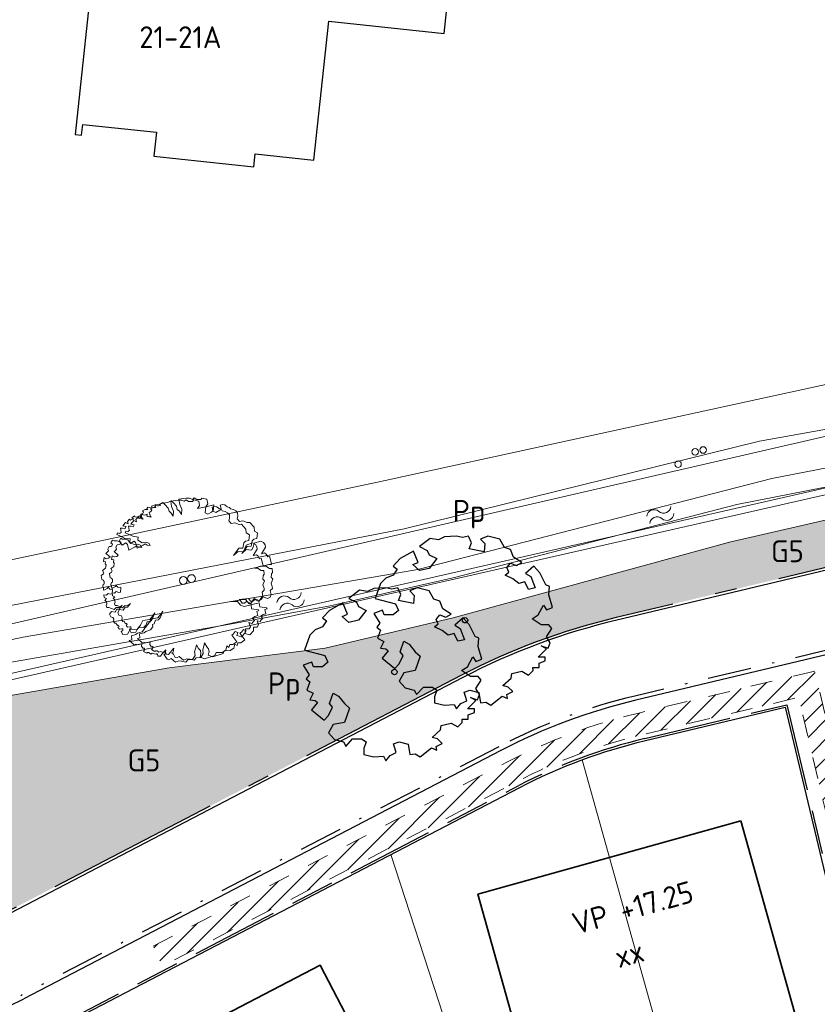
# Model space of a CAD drawing. Header units: metres. Extents: x 174282 to 175177, y 462028 to 462851.
# Tile 613 of 636: x 174477 to 174513, y 462598 to 462643. Entities that reach past the tile are written whole.
import ezdxf
from ezdxf.enums import TextEntityAlignment as Align

# ---------------------------------------------------------------- set-up
doc = ezdxf.new("R2010")
doc.units = ezdxf.units.M
for name, pattern in [('NLCS-HIDDEN', [4, 2, -2]), ('VH-GELEIDEBAND_50X200', [8, 4, -2, 0, -2]), ('VH-OPSLUITBAND_100X200', [16, 8, -2, 4, -2]), ('VH-OPSLUITBAND_120X250', [26, 16, -4, 2, -4])]:
    doc.linetypes.add(name, pattern=pattern)
for name, color, linetype, lineweight in [('B-ME-GR-BOOM-S', 8, 'Continuous', 20), ('B-ME-IE-TERREINAFSCHEIDING_KUNSTMATIG_RASTERHEKWERK-G', 8, 'IE-TERREINAFSCHEIDING-KUNSTMATIG-OPEN', 20), ('B-ME-WH-WATERGANG_SLOOT_BODEM-G', 8, 'Continuous', 20), ('B-ME-WH-WATERGANG_SLOOT_INSTEEK-G', 8, 'Continuous', 20), ('B-WE-OG-BEBOUWING-G', 8, 'Continuous', 30), ('B-WE-OG-BEBOUWING_HUISNUMMER-T20', 8, 'Continuous', 20), ('B-WE-WH-WATER-S', 252, 'Continuous', 20), ('B-XX-KG-GRENS_PERCEEL-G', 213, 'Continuous', 20), ('N-PV-KG-GRENS_PERCEEL-G', 1, 'Continuous', 20), ('N-PV-KG-GRENS_UITGEEFBAAR-GEBIED-G', 170, 'Continuous', 30), ('N-WE-AL-WERKGRENS-G', 173, 'AL-WERKGRENS', 20), ('N-WE-GR-SOORTNAAM-BOOM-T20', 90, 'Continuous', 25), ('N-WE-GR-SOORTNAAM-GRAS-T20', 90, 'Continuous', 25), ('N-WE-KL-TRACE_WENSTRACE-A', 1, 'Continuous', 20), ('N-WE-KL-TRACE_WENSTRACE-G', 7, 'NLCS-HIDDEN', 20), ('N-WE-OG-BEBOUWING_WONINGBOUW-G', 7, 'Continuous', 35), ('N-WE-OG-BEBOUWING_WONINGBOUW_HUISNUMMER-T20', 7, 'Continuous', 25), ('N-WE-OG-BEBOUWING_WONINGBOUW_VLOERPEIL-T20', 7, 'Continuous', 25), ('N-WE-VH-KANTOPSLUITING_ACHTERKANTBAND-G', 50, 'Continuous', 25), ('N-WE-VH-KANTOPSLUITING_GELEIDEBAND_50-200X200-G', 210, 'VH-GELEIDEBAND_50X200', 25), ('N-WE-VH-KANTOPSLUITING_OPSLUITBAND_100X200-G', 152, 'VH-OPSLUITBAND_100X200', 25), ('N-WE-VH-KANTOPSLUITING_OPSLUITBAND_120X250-G', 152, 'VH-OPSLUITBAND_120X250', 25)]:
    doc.layers.add(name, color=color, linetype=linetype, lineweight=lineweight)
doc.layers.add('N-WE-GR-BOOM-2E-GROOTTE-S', color=7, linetype='Continuous', lineweight=25, true_color=0x00cc00)
doc.layers.add('N-WE-GR-GRAS_BERM-BERMENMENGSEL-V', color=7, linetype='Continuous', lineweight=25, true_color=0xc4ff8a)
doc.styles.add('NLCS-ISO-M500-T20', font='NLCS-ISO.ttf', dxfattribs={"height": 1})
doc.linetypes.add('AL-WERKGRENS', pattern='A,10,[106,Afdeling.shx,S=1,R=0,X=0,Y=0],-2', length=12)
doc.linetypes.add('IE-TERREINAFSCHEIDING-KUNSTMATIG-OPEN', pattern='A,7,-1.5,[67,NLCS.SHX,S=0.75,R=0,X=0,Y=0],-1.5', length=10)

# ---------------------------------------------------------------- blocks, each defined once
blk = doc.blocks.new('boom')
blk.add_lwpolyline([(-0.306, 1.961), (-0.368, 2.058), (-0.435, 2.112), (-0.463, 2.207), (-0.553, 2.308), (-0.621, 2.376), (-0.727, 2.32), (-0.864, 2.305), (-0.973, 2.267), (-0.946, 2.228), (-1.009, 2.216), (-1.034, 2.222), (-1.086, 2.235), (-1.118, 2.198), (-1.085, 2.17), (-1.135, 2.17), (-1.165, 2.165), (-1.249, 2.129), (-1.214, 2.084), (-1.238, 2.046), (-1.295, 2.022), (-1.272, 1.977), (-1.266, 1.907), (-1.229, 1.873), (-1.33, 1.894), (-1.364, 1.911), (-1.358, 1.967), (-1.424, 1.937), (-1.482, 1.941), (-1.494, 1.977), (-1.573, 1.911), (-1.514, 1.868), (-1.571, 1.86), (-1.616, 1.843), (-1.638, 1.866), (-1.702, 1.804), (-1.68, 1.732), (-1.763, 1.769), (-1.851, 1.663), (-1.746, 1.645), (-1.784, 1.578), (-1.855, 1.599), (-1.919, 1.596), (-1.901, 1.476), (-1.89, 1.472), (-1.943, 1.437), (-2.007, 1.451), (-2.028, 1.401), (-1.919, 1.352), (-1.795, 1.296), (-1.625, 1.267), (-1.636, 1.168), (-1.59, 1.14), (-1.505, 1.094), (-1.41, 1.112), (-1.304, 1.077), (-1.262, 1.006), (-1.35, 1.02), (-1.417, 1.059), (-1.474, 1.024), (-1.661, 0.925), (-1.707, 1.101), (-1.753, 1.144), (-1.862, 1.073), (-1.94, 1.179), (-2.021, 1.207), (-2.113, 1.207), (-2.158, 1.234), (-2.208, 1.146), (-2.162, 1.112), (-2.18, 1.055), (-2.212, 1.041), (-2.265, 1.033), (-2.306, 0.96), (-2.286, 0.9), (-2.335, 0.851), (-2.364, 0.826), (-2.236, 0.72), (-2.282, 0.678), (-2.353, 0.66), (-2.42, 0.699), (-2.441, 0.586), (-2.424, 0.579), (-2.374, 0.568), (-2.385, 0.505), (-2.357, 0.473), (-2.374, 0.374), (-2.466, 0.304), (-2.427, 0.237), (-2.438, 0.201), (-2.508, 0.152), (-2.487, 0.025), (-2.448, 0.011), (-2.416, -0.03), (-2.416, -0.106), (-2.443, -0.123), (-2.461, -0.177), (-2.438, -0.234), (-2.434, -0.297), (-2.398, -0.283), (-2.323, -0.243), (-2.296, -0.208), (-2.247, -0.266), (-2.163, -0.274), (-2.171, -0.412), (-2.219, -0.422), (-2.296, -0.394), (-2.347, -0.449), (-2.426, -0.437), (-2.417, -0.522), (-2.345, -0.554), (-2.394, -0.611), (-2.349, -0.64), (-2.333, -0.71), (-2.356, -0.767), (-2.336, -0.825), (-2.272, -0.825), (-2.11, -0.89), (-2.05, -0.829), (-1.946, -0.822), (-1.868, -0.756), (-1.955, -0.876), (-2.026, -0.876), (-2.085, -0.967), (-2.197, -0.946), (-2.251, -1.03), (-2.215, -1.113), (-2.147, -1.127), (-2.12, -1.183), (-2.127, -1.255), (-2.094, -1.306), (-2.061, -1.302), (-2.033, -1.348), (-2.006, -1.374), (-1.983, -1.367), (-1.962, -1.403), (-1.997, -1.424), (-1.953, -1.481), (-1.882, -1.474), (-1.851, -1.476), (-1.845, -1.524), (-1.87, -1.536), (-1.895, -1.555), (-1.843, -1.651), (-1.701, -1.637), (-1.625, -1.496), (-1.42, -1.506), (-1.305, -1.364), (-1.232, -1.225), (-1.027, -1.195), (-0.934, -1.083), (-0.871, -0.99), (-0.948, -1.181), (-1.013, -1.263), (-1.101, -1.266), (-1.142, -1.378), (-1.196, -1.405), (-1.185, -1.473), (-1.253, -1.566), (-1.395, -1.61), (-1.449, -1.652), (-1.586, -1.684), (-1.573, -1.806), (-1.652, -1.831), (-1.513, -1.953), (-1.464, -1.942), (-1.39, -1.959), (-1.264, -1.937), (-1.274, -2.008), (-1.235, -2.069), (-1.186, -2.065), (-1.18, -2.117), (-1.22, -2.165), (-1.117, -2.22), (-1.092, -2.199), (-1.051, -2.2), (-0.996, -2.244), (-0.95, -2.22), (-0.889, -2.242), (-0.82, -2.253), (-0.803, -2.226), (-0.774, -2.286), (-0.778, -2.307), (-0.7, -2.313), (-0.656, -2.253), (-0.548, -2.129), (-0.536, -2.119), (-0.558, -2.244), (-0.597, -2.263), (-0.551, -2.31), (-0.496, -2.403), (-0.445, -2.42), (-0.374, -2.376), (-0.241, -2.488), (-0.139, -2.448), (-0.054, -2.458), (0.079, -2.488), (0.143, -2.414), (0.279, -2.41), (0.36, -2.285), (0.345, -2.174), (0.378, -2.06), (0.398, -1.962), (0.464, -2.078), (0.52, -2.139), (0.537, -2.233), (0.512, -2.34), (0.649, -2.392), (0.966, -2.288), (1, -2.2), (1.182, -2.196), (1.293, -2.127), (1.326, -1.996), (1.392, -2.04), (1.416, -1.957), (1.509, -1.957), (1.632, -1.867), (1.476, -1.669), (1.524, -1.633), (1.587, -1.556), (1.665, -1.591), (1.632, -1.675), (1.776, -1.718), (1.89, -1.594), (1.896, -1.48), (2.008, -1.48), (2.048, -1.413), (2.001, -1.286), (2.093, -1.311), (2.13, -1.261), (2.173, -1.221), (2.115, -1.149), (2.183, -1.097), (2.272, -1.07), (2.24, -0.943), (2.305, -0.92), (2.292, -0.893), (2.081, -0.866), (2.068, -0.739), (1.854, -0.791), (1.745, -0.756), (1.657, -0.644), (1.451, -0.639), (1.737, -0.604), (1.796, -0.689), (1.868, -0.692), (1.928, -0.642), (2.059, -0.701), (2.16, -0.545), (2.316, -0.611), (2.398, -0.567), (2.429, -0.488), (2.404, -0.359), (2.471, -0.297), (2.466, -0.241), (2.431, -0.135), (2.459, -0.065), (2.481, -0.007), (2.426, 0.037), (2.442, 0.142), (2.47, 0.191), (2.459, 0.307), (2.381, 0.305), (2.265, 0.379), (2.183, 0.379), (2.359, 0.432), (2.445, 0.432), (2.431, 0.49), (2.38, 0.684), (2.326, 0.664), (2.275, 0.75), (2.232, 0.785), (2.131, 0.758), (2.255, 0.957), (2.248, 1.027), (2.201, 1.097), (2.107, 1.144), (1.916, 1.078), (1.877, 0.961), (1.83, 0.871), (1.67, 0.887), (1.534, 0.766), (1.698, 0.984), (1.819, 0.988), (1.846, 1.152), (1.901, 1.199), (1.998, 1.222), (2.017, 1.395), (1.921, 1.451), (1.912, 1.565), (1.781, 1.717), (1.703, 1.707), (1.57, 1.761), (1.462, 1.741), (1.394, 1.825), (1.413, 1.903), (1.408, 2.006), (1.348, 2.066), (1.28, 2.106), (1.188, 2.124), (1.164, 2.17), (1.084, 2.192), (1.018, 2.25), (0.943, 2.259), (0.878, 2.242), (0.903, 2.124), (0.864, 2.085), (0.746, 2.021), (0.662, 2.06), (0.684, 2.248), (0.437, 2.192), (0.495, 2.286), (0.471, 2.423), (0.319, 2.457), (0.279, 2.413), (0.157, 2.413), (0.083, 2.462), (0.029, 2.418), (-0.057, 2.455), (-0.162, 2.452), (-0.386, 2.425), (-0.359, 2.258), (-0.299, 2.118), (-0.306, 1.961)])
blk.add_circle((0, 0), 0.12)
blk = doc.blocks.new('water')
at = {"linetype": 'Continuous'}
for centre, radius, start, end in [((0.3, -0.161), 0.34, 28.1378, 151.8316), ((0.9, 0.149), 0.335, 206.4586, 333.511), ((0.3, -0.52), 0.34, 28.1378, 151.8317), ((0.9, -0.211), 0.335, 206.4585, 333.511)]:
    blk.add_arc(centre, radius, start, end, dxfattribs=at)
blk = doc.blocks.new('SGR-BOOM_2EGROOTTE')
at = {"linetype": 'Continuous', "flags": 128}
blk.add_lwpolyline([(2.215, 2.89), (2.077, 3.234), (1.804, 3.337), (1.596, 3.715), (1.045, 3.852), (0.702, 3.714), (0.91, 3.508), (0.874, 3.13), (0.187, 3.267), (0.289, 3.543), (0.151, 3.852), (-0.124, 3.784), (-0.399, 3.852), (-0.948, 3.817), (-1.224, 3.681), (-1.603, 3.748), (-2.084, 3.37), (-1.74, 3.199), (-1.637, 2.992), (-1.293, 2.82), (-1.637, 2.373), (-2.084, 2.271), (-2.394, 2.544), (-2.151, 2.641), (-2.359, 3.165), (-2.978, 2.82), (-3.288, 2.476), (-3.115, 2.338), (-3.288, 2.064), (-3.633, 1.926), (-3.873, 1.686), (-4.113, 0.997), (-3.186, 0.756), (-3.048, 0.447), (-3.288, 0.241), (-3.7, 0.241), (-3.779, 0.456), (-4.182, 0.309), (-3.906, -0.138), (-4.044, -0.31), (-3.872, -0.447), (-4.01, -0.826), (-3.721, -0.971), (-3.872, -1.273), (-3.633, -1.307), (-3.524, -1.402), (-3.792, -1.73), (-3.219, -2.202), (-3.012, -1.996), (-2.84, -1.617), (-2.978, -1.446), (-2.807, -0.964), (-2.565, -1.102), (-2.289, -1.446), (-2.049, -1.651), (-2.289, -2.305), (-2.807, -2.407), (-3.012, -2.787), (-2.736, -3.096), (-2.325, -3.199), (-2.273, -3.302), (-2.222, -3.405), (-1.911, -3.061), (-1.499, -3.061), (-1.293, -3.199), (-1.395, -3.508), (-1.395, -3.784), (-0.948, -3.888), (-0.501, -3.852), (-0.399, -4.06), (-0.191, -3.818), (0.083, -3.681), (-0.048, -3.289), (0.221, -3.199), (0.634, -3.303), (0.703, -3.784), (0.944, -3.748), (1.183, -3.888), (1.7, -3.475), (1.942, -3.576), (1.906, -3.405), (2.182, -3.267), (1.976, -3.061), (1.735, -2.992), (2.113, -2.649), (2.147, -2.443), (2.594, -2.338), (2.904, -2.511), (3.11, -2.305), (3.096, -2.162), (3.385, -2.161), (3.385, -1.96), (3.661, -1.858), (3.661, -1.686), (3.351, -1.686), (3.73, -1.306), (3.489, -1.17), (3.799, -1.273), (3.902, -1.032), (3.73, -0.756), (3.97, -0.378), (3.832, -0.207), (3.489, -0.207), (3.076, 0.07), (3.351, 0.241), (3.592, 0.688), (3.73, 0.483), (4.003, 0.585), (3.832, 1.17), (3.868, 1.549), (3.694, 1.617), (3.418, 2.167), (3.143, 2.473), (2.77, 2.138), (3.007, 1.996), (3.213, 1.479), (2.904, 1.411), (2.732, 1.754), (2.456, 1.686), (2.181, 1.893), (1.837, 2.064), (2.009, 2.202), (1.906, 2.407), (2.077, 2.614), (2.353, 2.511), (2.594, 2.649)], close=True, dxfattribs=at)
at = {"linetype": 'Continuous'}
blk.add_circle((0, 0), 0.123, dxfattribs=at)

msp = doc.modelspace()

# ---------------------------------------------------------------- hatches: boundary and pattern name
at = {"layer": 'N-WE-GR-GRAS_BERM-BERMENMENGSEL-V'}
h = msp.add_hatch(color=256, dxfattribs=at)
h.dxf.hatch_style = 1
edge = h.paths.add_edge_path()
edge.add_arc((174444.69, 462590.799), 18.69, 44.819, 87.2534, ccw=False)
edge.add_arc((174468.502, 462614.461), 14.88, 224.819, 297.4858)
edge.add_line((174475.37, 462601.261), (174497.206, 462612.621))
edge.add_arc((174511.414, 462585.313), 30.783, 103.4059, 117.4872, ccw=False)
edge.add_line((174504.277, 462615.257), (174557.452, 462627.931))
edge.add_arc((174564.583, 462597.978), 30.79, 96.2116, 103.3925, ccw=False)
edge.add_line((174561.252, 462628.588), (174571.541, 462629.707))
edge.add_arc((174574.872, 462599.098), 30.79, 81.1716, 96.2116, ccw=False)
edge.add_line((174579.598, 462629.523), (174592.986, 462627.444))
edge.add_line((174592.986, 462627.444), (174592.998, 462627.523))
edge.add_line((174592.998, 462627.523), (174593.887, 462627.385))
edge.add_line((174593.887, 462627.385), (174594.179, 462629.262))
edge.add_line((174594.179, 462629.262), (174598.23, 462628.633))
edge.add_arc((174598.368, 462629.522), 0.9, 261.1716, 348.8422)
edge.add_arc((174655.763, 462618.202), 57.6, 160.11446, 168.84221, ccw=False)
edge.add_line((174601.597, 462637.794), (174605.232, 462647.845))
edge.add_arc((174595.831, 462645.078), 9.8, 16.3957, 51.3884)
edge.add_line((174601.947, 462652.736), (174599.22, 462654.914))
edge.add_line((174599.22, 462654.914), (174598.575, 462654.478))
edge.add_line((174598.575, 462654.478), (174602.584, 462644.654))
edge.add_line((174602.584, 462644.654), (174598.355, 462643.728))
edge.add_arc((174598.783, 462641.774), 2, -77.0385, 102.356, ccw=False)
edge.add_line((174599.232, 462639.825), (174594.578, 462638.754))
edge.add_line((174594.578, 462638.754), (174590.639, 462637.807))
edge.add_line((174590.639, 462637.807), (174580.168, 462635.438))
edge.add_line((174580.168, 462635.438), (174572.136, 462633.571))
edge.add_line((174572.136, 462633.571), (174562.811, 462631.169))
edge.add_line((174562.811, 462631.169), (174551.537, 462628.439))
edge.add_line((174551.537, 462628.439), (174533.058, 462623.676))
edge.add_line((174533.058, 462623.676), (174520.22, 462621.187))
edge.add_line((174520.22, 462621.187), (174509.474, 462618.711))
edge.add_line((174509.474, 462618.711), (174496.823, 462615.249))
edge.add_line((174496.823, 462615.249), (174490.964, 462613.854))
edge.add_line((174490.964, 462613.854), (174483.816, 462612.964))
edge.add_line((174483.816, 462612.964), (174473.745, 462611.207))
edge.add_line((174473.745, 462611.207), (174464.209, 462609.291))
edge.add_line((174464.209, 462609.291), (174459.17, 462608.248))
edge.add_arc((174458.359, 462612.165), 4, 181.64, 281.6909, ccw=False)
edge.add_line((174454.361, 462612.05), (174454.222, 462616.884))
edge.add_line((174454.222, 462616.884), (174453.61, 462616.875))
edge.add_line((174453.61, 462616.875), (174453.558, 462611.859))
edge.add_line((174453.558, 462611.859), (174453.407, 462611.495))
edge.add_line((174453.407, 462611.495), (174452.982, 462611.361))
edge.add_line((174452.982, 462611.361), (174452.408, 462611.308))
edge.add_line((174452.408, 462611.308), (174450.466, 462611.325))
edge.add_line((174450.466, 462611.325), (174448.594, 462611.341))
edge.add_line((174448.594, 462611.341), (174437.289, 462611.439))
edge.add_line((174437.289, 462611.439), (174437.007, 462609.959))
edge.add_line((174437.007, 462609.959), (174437.003, 462609.879))
edge.add_line((174437.003, 462609.879), (174445.585, 462609.467))
at = {"layer": 'N-WE-KL-TRACE_WENSTRACE-A'}
h = msp.add_hatch(dxfattribs=at)
h.set_pattern_fill('AKL-WENSTRACE', color=256, scale=5, pattern_type=2)
h.set_pattern_definition([(45, (7009.9682, -5333.2802), (-0.44194173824, 0.44194173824), [])])
edge = h.paths.add_edge_path()
edge.add_line((174561.161, 462532.099), (174561.066, 462525))
edge.add_line((174561.066, 462525), (174533.232, 462525.371))
edge.add_line((174533.232, 462525.371), (174531.953, 462540.859))
edge.add_arc((174457.705, 462534.727), 74.501, 4.72127, 10.37403)
edge.add_line((174530.987, 462548.143), (174544.133, 462551.272))
edge.add_line((174544.133, 462551.272), (174535.928, 462585.691))
edge.add_line((174535.928, 462585.691), (174534.956, 462585.457))
edge.add_line((174534.956, 462585.457), (174542.951, 462551.915))
edge.add_line((174542.951, 462551.915), (174532.132, 462549.34))
edge.add_line((174532.132, 462549.34), (174514.69, 462547.899))
edge.add_line((174514.69, 462547.899), (174503.192, 462543.908))
edge.add_line((174503.192, 462543.908), (174492.557, 462565.741))
edge.add_line((174492.557, 462565.741), (174491.642, 462565.335))
edge.add_line((174491.642, 462565.335), (174502.681, 462542.672))
edge.add_line((174502.681, 462542.672), (174514.898, 462546.913))
edge.add_line((174514.898, 462546.913), (174529.973, 462548.158))
edge.add_arc((174457.728, 462534.63), 73.5, 4.72125, 10.60644, ccw=False)
edge.add_line((174530.979, 462540.679), (174532.861, 462517.893))
edge.add_line((174532.861, 462517.893), (174519.703, 462516.807))
edge.add_line((174519.703, 462516.807), (174520.566, 462509.812))
edge.add_line((174520.566, 462509.812), (174521.558, 462509.934))
edge.add_line((174521.558, 462509.934), (174520.823, 462515.896))
edge.add_line((174520.823, 462515.896), (174533.94, 462516.979))
edge.add_line((174533.94, 462516.979), (174533.329, 462524.37))
edge.add_line((174533.329, 462524.37), (174562.077, 462523.986))
edge.add_line((174562.077, 462523.986), (174562.172, 462531.086))
edge.add_line((174562.172, 462531.086), (174592.944, 462530.675))
edge.add_line((174592.944, 462530.675), (174593.942, 462530.812))
edge.add_line((174593.942, 462530.812), (174593.684, 462531.8))
edge.add_line((174593.684, 462531.8), (174594.303, 462578.195))
edge.add_line((174594.303, 462578.195), (174594.713, 462578.943))
edge.add_line((174594.713, 462578.943), (174594.958, 462597.29))
edge.add_line((174594.958, 462597.29), (174594.558, 462597.296))
edge.add_line((174594.558, 462597.296), (174594.878, 462621.217))
edge.add_line((174594.878, 462621.217), (174600.317, 462627.973))
edge.add_arc((174655.763, 462618.202), 56.3, 160.1145, 170.0057, ccw=False)
edge.add_line((174602.82, 462637.352), (174601.879, 462637.692))
edge.add_arc((174655.763, 462618.202), 57.3, 160.11446, 169.74748)
edge.add_line((174599.378, 462628.401), (174593.882, 462621.575))
edge.add_line((174593.882, 462621.575), (174593.559, 462597.309))
edge.add_line((174593.559, 462597.309), (174576.797, 462597.533))
edge.add_line((174576.797, 462597.533), (174576.761, 462594.816))
edge.add_line((174576.761, 462594.816), (174561.864, 462595.015))
edge.add_line((174561.864, 462595.015), (174561.836, 462592.902))
edge.add_line((174561.836, 462592.902), (174520.47, 462583.044))
edge.add_line((174520.47, 462583.044), (174513.374, 462612.81))
edge.add_line((174513.374, 462612.81), (174505.318, 462610.89))
edge.add_arc((174511.414, 462585.313), 26.293, 103.4059, 117.4871)
edge.add_line((174499.278, 462608.638), (174483.08, 462600.211))
edge.add_line((174483.08, 462600.211), (174483.505, 462599.305))
edge.add_line((174483.505, 462599.305), (174499.74, 462607.751))
edge.add_arc((174511.414, 462585.313), 25.293, 103.4059, 117.4871, ccw=False)
edge.add_line((174505.55, 462609.917), (174512.634, 462611.605))
edge.add_line((174512.634, 462611.605), (174519.729, 462581.84))
edge.add_line((174519.729, 462581.84), (174562.825, 462592.11))
edge.add_line((174562.825, 462592.11), (174562.85, 462594.002))
edge.add_line((174562.85, 462594.002), (174577.748, 462593.803))
edge.add_line((174577.748, 462593.803), (174577.784, 462596.519))
edge.add_line((174577.784, 462596.519), (174593.945, 462596.304))
edge.add_line((174593.945, 462596.304), (174593.717, 462579.205))
edge.add_line((174593.717, 462579.205), (174593.307, 462578.457))
edge.add_line((174593.307, 462578.457), (174592.683, 462531.678))
edge.add_line((174592.683, 462531.678), (174561.161, 462532.099))

# ---------------------------------------------------------------- linework, layer by layer
at = {"layer": 'B-ME-GR-BOOM-S'}
for centre in [(174507.899, 462622.843), (174508.266, 462622.929), (174507.115, 462622.285)]:
    msp.add_circle(centre, 0.15, dxfattribs=at)
at = {"layer": 'B-ME-IE-TERREINAFSCHEIDING_KUNSTMATIG_RASTERHEKWERK-G', "ltscale": 0.5, "flags": 128}
msp.add_lwpolyline([(174602.61, 462646.417), (174592.352, 462644.205), (174571.385, 462639.442), (174561.332, 462636.976), (174549.796, 462634.14), (174531.628, 462629.779), (174510.727, 462625.24), (174493.351, 462621.456), (174476.497, 462617.885), (174463.582, 462615.351), (174462.022, 462616.653)], dxfattribs=at)
at = {"layer": 'B-ME-WH-WATERGANG_SLOOT_BODEM-G'}
for points in [[(174531.782, 462625.575), (174511.407, 462621.629), (174495.207, 462617.46), (174477.129, 462614.361), (174461.492, 462611.051), (174458.748, 462610.746), (174457.552, 462611.634)], [(174451.716, 462600.722), (174451.486, 462602.725), (174450.939, 462605.728), (174451.305, 462606.838), (174452.226, 462607.597), (174454.13, 462607.976), (174458.197, 462609.253), (174463.677, 462610.571), (174475.951, 462613.111), (174486.255, 462614.889), (174491.188, 462615.802), (174496.882, 462617.085), (174509.801, 462620.431), (174528.466, 462624.097)]]:
    msp.add_lwpolyline(points, dxfattribs=at)
at = {"layer": 'B-ME-WH-WATERGANG_SLOOT_INSTEEK-G'}
for points in [[(174458.459, 462614.206), (174458.828, 462613.143), (174460.056, 462612.335), (174463.444, 462613.065), (174476.559, 462615.817), (174494.576, 462619.322), (174510.848, 462623.338), (174522.878, 462625.484)], [(174520.22, 462621.187), (174509.474, 462618.711), (174496.823, 462615.249), (174490.964, 462613.854), (174483.816, 462612.964), (174473.745, 462611.207), (174464.209, 462609.291), (174458.285, 462608.326), (174454.808, 462607.145), (174452.711, 462605.93), (174452.392, 462604.825), (174453.014, 462601.91), (174455.879, 462600.731), (174459.416, 462597.862), (174460.568, 462595.891), (174462.914, 462587.465), (174467.934, 462567.683), (174473.735, 462545.232), (174480.38, 462520.899)]]:
    msp.add_lwpolyline(points, dxfattribs=at)
at = {"layer": 'B-WE-OG-BEBOUWING-G'}
msp.add_lwpolyline([(174496.399, 462641.987), (174497.093, 462648.45), (174488.639, 462649.358), (174488.169, 462644.979), (174480.417, 462645.811), (174479.51, 462637.366), (174479.803, 462637.334), (174479.857, 462637.834), (174483.237, 462637.471), (174483.119, 462636.376), (174487.693, 462635.884), (174487.757, 462636.48), (174490.442, 462636.191), (174491.125, 462642.553), (174496.399, 462641.987)], dxfattribs=at)
at = {"layer": 'B-XX-KG-GRENS_PERCEEL-G', "flags": 128}
for points in [[(174459.944, 462611.143), (174602.775, 462644.041)], [(174448.227, 462605.977), (174539.367, 462626.677), (174589.665, 462638.1), (174607.971, 462642.257), (174608.681, 462642.418)]]:
    msp.add_lwpolyline(points, dxfattribs=at)
at = {"layer": 'N-PV-KG-GRENS_PERCEEL-G'}
for points in [[(174502.719, 462608.745), (174509.545, 462584.347), (174510.704, 462579.483)], [(174493.967, 462604.409), (174501.15, 462582.345), (174502.31, 462577.482)]]:
    msp.add_lwpolyline(points, dxfattribs=at)
at = {"layer": 'N-PV-KG-GRENS_UITGEEFBAAR-GEBIED-G'}
msp.add_lwpolyline([(174478.081, 462596.145), (174499.878, 462607.485, -0.061518), (174505.619, 462609.625), (174512.022, 462611.151), (174519.095, 462581.483), (174488.747, 462574.248)], format="xyb", close=True, dxfattribs=at)
at = {"layer": 'N-WE-AL-WERKGRENS-G', "flags": 128}
msp.add_lwpolyline([(174681.597, 462243.513), (174681.058, 462261.019), (174682.966, 462284.801), (174683.583, 462297.765), (174686.249, 462320.652), (174688.507, 462336.11), (174690.024, 462341.923), (174715.341, 462404.33), (174717.601, 462411.68), (174737.648, 462460.859), (174741.719, 462470.505), (174748.817, 462487.359), (174674.443, 462494.014, 0.041999), (174666.058, 462494.058), (174643.597, 462492.288, -0.021198), (174639.362, 462492.134), (174613.916, 462492.29), (174609.223, 462496.26), (174608.958, 462517.183), (174610.596, 462533.728), (174610.954, 462546.926), (174609.538, 462546.926), (174609.558, 462563.215), (174618.404, 462564.584), (174617.882, 462574.521), (174609.659, 462573.696), (174609.196, 462609.694), (174614.486, 462610.527), (174612.971, 462619.974), (174609.088, 462619.531), (174608.927, 462630.616), (174611.938, 462638.324), (174653.335, 462646.137), (174694.682, 462654.971), (174753.656, 462669.694), (174754.237, 462666.581), (174760.415, 462667.388), (174761.852, 462678.247), (174772.339, 462679.778), (174801.269, 462672.42), (174803.391, 462678.615), (174801.391, 462679.594), (174797.277, 462686.229), (174795.775, 462697.827), (174787.849, 462696.846), (174788.459, 462691.593), (174783.455, 462686.955), (174765.026, 462688.379), (174763.024, 462691.272), (174740.983, 462686.156), (174741.964, 462681.481), (174695.587, 462670.341), (174674.215, 462665.295), (174611.437, 462653.073), (174598.865, 462662.135), (174595.022, 462656.913), (174598.266, 462653.801), (174601.563, 462645.066), (174585.184, 462641.559), (174585.846, 462637.588), (174468.106, 462610.771), (174467.256, 462614.569), (174459.445, 462613.028), (174458.95, 462618.394), (174449.12, 462618.046), (174449.29, 462624.91), (174429.951, 462629.368), (174428.413, 462620.577), (174434.372, 462618.909), (174430.641, 462597.257), (174453.023, 462592.796), (174457.787, 462586.572), (174474.779, 462527.663), (174488.396, 462479.396), (174491.179, 462461.426), (174515.964, 462468.21), (174535.677, 462396.051), (174500.834, 462386.521), (174501.862, 462382.661), (174505.484, 462383.699), (174513.387, 462351.317), (174573.09, 462348.625), (174564.864, 462275.155), (174544.951, 462280.682), (174541.171, 462282.433), (174531.995, 462278.877), (174531.51, 462278.619), (174530.322, 462277.987), (174523.197, 462274.196), (174512.77, 462266.76), (174511.323, 462265.728), (174510.321, 462265.106), (174492.908, 462254.307), (174458.682, 462233.081), (174458.274, 462228.3), (174437.212, 462215.451), (174430.678, 462218.394), (174424.184, 462214.138), (174422.654, 462205.201), (174428.021, 462195.994), (174430.582, 462197.274), (174431.829, 462199.589), (174481.464, 462229.381), (174511.746, 462247.996), (174520.108, 462251.917), (174528.993, 462255.045), (174538.389, 462257.274), (174544.528, 462258.292), (174554.322, 462259.261), (174563.593, 462259.191), (174572.865, 462258.166), (174582.161, 462256.149), (174620.668, 462248.404), (174620.813, 462250.715), (174679.071, 462234.3), (174681.597, 462243.513)], format="xyb", dxfattribs=at)
at = {"layer": 'N-WE-KL-TRACE_WENSTRACE-G', "ltscale": 0.5, "flags": 128}
for points in [[(174483.08, 462600.211), (174499.278, 462608.638, -0.061518), (174505.318, 462610.89), (174513.374, 462612.81), (174520.47, 462583.044), (174561.836, 462592.902), (174561.864, 462595.015), (174576.761, 462594.816), (174576.797, 462597.533), (174593.559, 462597.309), (174593.882, 462621.575), (174599.378, 462628.401, -0.042057), (174601.879, 462637.692, 0.042057)], [(174492.557, 462565.741), (174503.192, 462543.908), (174514.69, 462547.899), (174532.132, 462549.34), (174542.951, 462551.915), (174534.953, 462585.468), (174519.729, 462581.84), (174512.634, 462611.605), (174505.55, 462609.917, 0.061518), (174499.74, 462607.751), (174483.505, 462599.305)]]:
    msp.add_lwpolyline(points, format="xyb", dxfattribs=at)
at = {"layer": 'N-WE-OG-BEBOUWING_WONINGBOUW-G'}
for points in [[(174509.988, 462605.961), (174497.95, 462602.593), (174500.86, 462592.193), (174512.898, 462595.56), (174509.988, 462605.961)], [(174484.524, 462596.115), (174489.139, 462587.244), (174495.349, 462590.474), (174490.734, 462599.345), (174484.524, 462596.115)]]:
    msp.add_lwpolyline(points, dxfattribs=at)
at = {"layer": 'N-WE-VH-KANTOPSLUITING_ACHTERKANTBAND-G'}
for points in [[(174592.967, 462627.325), (174579.579, 462629.405, 0.065719), (174571.554, 462629.588), (174561.265, 462628.468, 0.031343), (174557.479, 462627.814), (174504.305, 462615.14, 0.061518), (174497.261, 462612.515), (174475.425, 462601.155)], [(174597.711, 462622.773), (174579.001, 462625.679, 0.065719), (174571.962, 462625.84), (174561.673, 462624.72, 0.031343), (174558.353, 462624.147), (174505.179, 462611.473, 0.061518), (174499.001, 462609.17), (174477.165, 462597.81)], [(174495.746, 462570.207), (174491.443, 462568.714), (174478.081, 462596.145), (174499.878, 462607.485, -0.061518), (174505.619, 462609.625), (174512.022, 462611.151), (174519.095, 462581.483)]]:
    msp.add_lwpolyline(points, format="xyb", dxfattribs=at)
msp.add_arc((174468.502, 462614.461), 18.77, 224.819, 297.4852, dxfattribs=at)
at = {"layer": 'N-WE-VH-KANTOPSLUITING_GELEIDEBAND_50-200X200-G', "ltscale": 0.5}
msp.add_lwpolyline([(174597.742, 462622.971), (174579.031, 462625.877, 0.065719), (174571.94, 462626.039), (174561.651, 462624.919, 0.031343), (174558.306, 462624.341), (174505.132, 462611.668, 0.061518), (174498.909, 462609.348), (174477.073, 462597.987)], format="xyb", dxfattribs=at)
msp.add_arc((174468.502, 462614.461), 18.57, 224.819, 297.4852, dxfattribs=at)
at = {"layer": 'N-WE-VH-KANTOPSLUITING_OPSLUITBAND_100X200-G', "ltscale": 0.5}
msp.add_lwpolyline([(174495.778, 462570.113), (174491.392, 462568.59), (174477.949, 462596.189), (174499.832, 462607.573, -0.061518), (174505.596, 462609.722), (174512.096, 462611.271), (174519.22, 462581.389)], format="xyb", dxfattribs=at)
at = {"layer": 'N-WE-VH-KANTOPSLUITING_OPSLUITBAND_120X250-G', "ltscale": 0.5}
msp.add_lwpolyline([(174592.986, 462627.444), (174579.598, 462629.523, 0.065719), (174571.541, 462629.707), (174561.252, 462628.588, 0.031343), (174557.452, 462627.931), (174504.277, 462615.257, 0.061518), (174497.206, 462612.621), (174475.37, 462601.261)], format="xyb", dxfattribs=at)

# ---------------------------------------------------------------- block references
at = {"layer": 'B-ME-GR-BOOM-S', "xscale": 1.5, "yscale": 1.5}
for p in [(174484.463, 462616.956), (174484.839, 462617.042)]:
    msp.add_blockref('boom', p, dxfattribs=at)
at = {"layer": 'B-WE-WH-WATER-S', "rotation": 22.35236425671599}
for p in [(174505.681, 462619.893), (174488.749, 462615.943)]:
    msp.add_blockref('water', p, dxfattribs=at)
at = {"layer": 'N-WE-GR-BOOM-2E-GROOTTE-S'}
for p in [(174497.364, 462615.136), (174494.127, 462612.768)]:
    msp.add_blockref('SGR-BOOM_2EGROOTTE', p, dxfattribs=at)

# ---------------------------------------------------------------- texts
at = {"layer": 'B-WE-OG-BEBOUWING_HUISNUMMER-T20', "style": 'NLCS-ISO-M500-T20'}
msp.add_text('21-21A', height=1, dxfattribs=at).set_placement((174482.449, 462641.322))
at = {"layer": 'N-WE-GR-SOORTNAAM-BOOM-T20', "style": 'NLCS-ISO-M500-T20'}
for p in [(174496.8, 462619.64), (174488.338, 462611.745)]:
    msp.add_text('Pp', height=1, rotation=0, dxfattribs=at).set_placement(p)
at = {"layer": 'N-WE-GR-SOORTNAAM-GRAS-T20', "style": 'NLCS-ISO-M500-T20'}
for p in [(174511.371, 462617.792), (174481.91, 462608.221)]:
    msp.add_text('G5', height=1, rotation=0, dxfattribs=at).set_placement(p)
at = {"layer": 'N-WE-OG-BEBOUWING_WONINGBOUW_HUISNUMMER-T20', "style": 'NLCS-ISO-M500-T20'}
msp.add_text('xx', height=1, rotation=15.632, dxfattribs=at).set_placement((174505.019, 462599.379), align=Align.CENTER)
at = {"layer": 'N-WE-OG-BEBOUWING_WONINGBOUW_VLOERPEIL-T20', "style": 'NLCS-ISO-M500-T20'}
msp.add_text('VP +17.25', height=1, rotation=15.632, dxfattribs=at).set_placement((174505.172, 462601.499), align=Align.CENTER)

doc.saveas('drawing.dxf')
